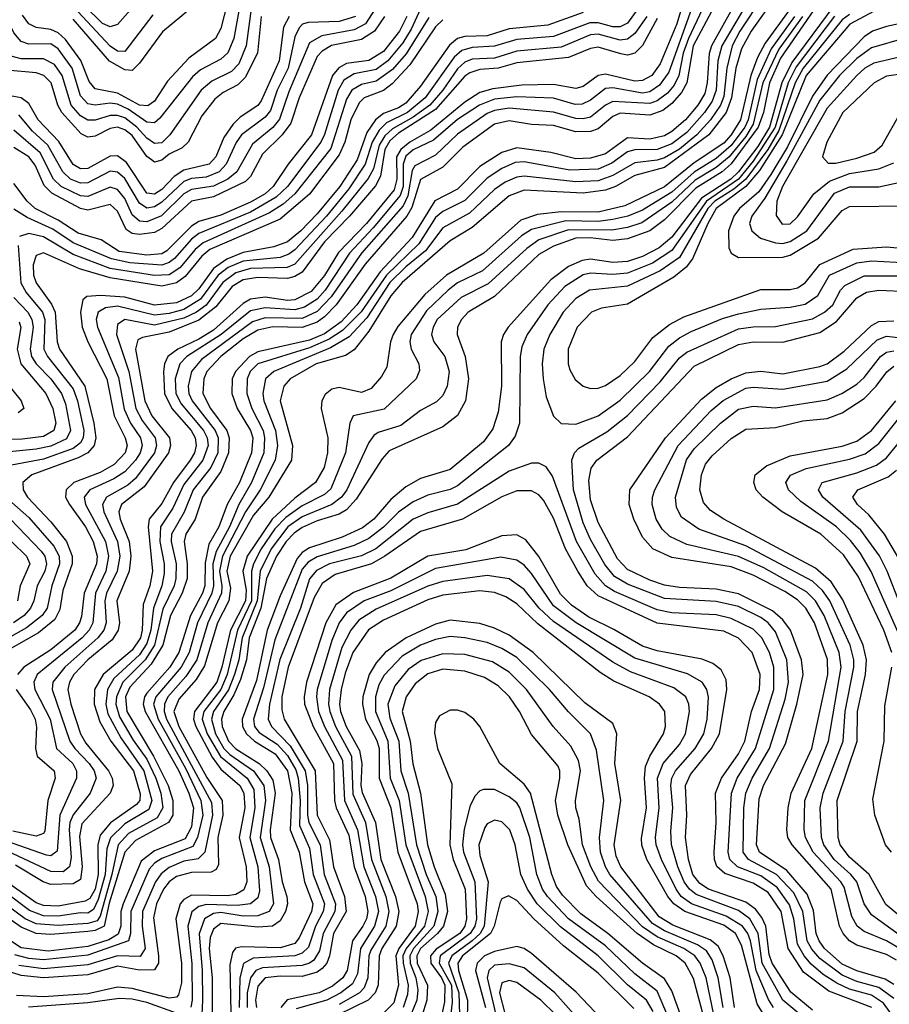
# Model space of a CAD drawing. Header units: inches. Extents: x 501365 to 657855, y 482276 to 547543.
# Tile 626 of 656: x 607406 to 609758, y 516079 to 518741. Entities that reach past the tile are written whole.
import ezdxf

# ---------------------------------------------------------------- set-up
doc = ezdxf.new("R2010")
doc.units = ezdxf.units.IN
doc.header["$MEASUREMENT"] = 0
doc.layers.add('A6501', color=7, linetype='Continuous')

msp = doc.modelspace()

# ---------------------------------------------------------------- linework, layer by layer
at = {"layer": 'A6501', "color": 5}
for points, elevation in [([(609312.4, 518830), (609227.3, 518670), (609210.2, 518569.8), (609196, 518544), (609170, 518514.2), (609144.9, 518495.1), (609110, 518482.8), (609030, 518488), (609010, 518479.6), (608970, 518445.5), (608950, 518438.2), (608910, 518437.9), (608850, 518454.5), (608790, 518457.9), (608730, 518467.8), (608690, 518458.8), (608603.9, 518396.1), (608550, 518342.5), (608490, 518308.7), (608466.7, 518233.3), (608452.5, 518210), (608340.2, 518079.8), (608261.6, 517970), (608230, 517937.8), (608210, 517923.1), (608170, 517908.3), (608090, 517910.5), (608050, 517901.3), (608010, 517877.9), (607949.6, 517830), (607911.6, 517790), (607903.7, 517770), (607901.2, 517730), (607921.4, 517690), (607965.6, 517630), (607972.3, 517610), (607970.2, 517570), (607950, 517519.2), (607900.4, 517450), (607879.9, 517390), (607855.2, 517350), (607850.4, 517330), (607858.7, 517270), (607858.3, 517230), (607845.5, 517190), (607813.6, 517130), (607792.7, 517050), (607761.4, 516998.6), (607703.6, 516936.4), (607691.7, 516910), (607695.4, 516870), (607767.9, 516750), (607807.6, 516670), (607819.8, 516630), (607819.6, 516590), (607808, 516570), (607718.7, 516521.3), (607690, 516490.2), (607647.5, 516352.5), (607634.6, 516290), (607610, 516278.4), (607590, 516275.8), (607490, 516267.2), (607450.3, 516270.3), (607410, 516287.1), (607330, 516342.6)], 3780), ([(607773.8, 518846.2), (607670, 518728.4), (607650, 518721.5), (607630, 518730.8), (607529.8, 518829.8)], 3240), ([(609360.3, 518819.7), (609276.7, 518670), (609270.5, 518649.5), (609265.5, 518570), (609258.5, 518541.5), (609240.4, 518510), (609206.2, 518470), (609170, 518438.2), (609150, 518427.2), (609110, 518417.9), (609050, 518421.6), (608990, 518378.3), (608950, 518366.6), (608910, 518364.9), (608842.2, 518382.2), (608750, 518394.5), (608710, 518382.3), (608650, 518343.6), (608590, 518282.5), (608528.8, 518251.2), (608467.6, 518152.4), (608380.5, 518059.5), (608317.7, 517970), (608275.6, 517924.4), (608230, 517891.9), (608190, 517874.1), (608050, 517843), (608027.1, 517830), (607989.7, 517790), (607980.7, 517770), (607979.4, 517730), (607993.8, 517690), (608030, 517630), (608036, 517610), (608032.5, 517570), (608000.3, 517490), (607966.9, 517430), (607944.3, 517370), (607917.1, 517322.9), (607907.8, 517272.2), (607906.4, 517210), (607900.2, 517190), (607867.3, 517130), (607836, 517030), (607811.4, 516990), (607750, 516920.4), (607743.1, 516910), (607739.7, 516890), (607745.4, 516870), (607835.9, 516710), (607862.9, 516650), (607875.4, 516610), (607870, 516558.6), (607853.5, 516526.5), (607770, 516493.3), (607734.4, 516465.6), (607685.4, 516350), (607679.2, 516330), (607679.7, 516290), (607672, 516268), (607647.2, 516252.8), (607590, 516235), (607482.3, 516222.3), (607410, 516231.3), (607330, 516283)], 3820), ([(609386.6, 518810), (609304.5, 518670), (609294.3, 518630), (609289.2, 518550), (609279, 518521), (609258.1, 518490), (609210, 518436.3), (609170, 518405.4), (609130, 518389.8), (609070, 518389.1), (609050, 518383.5), (609007.3, 518352.7), (608970, 518337), (608894, 518334), (608770, 518356.6), (608745.6, 518354.4), (608710, 518339), (608670, 518312.1), (608610, 518252.2), (608550, 518222.2), (608530, 518205.8), (608485.5, 518134.5), (608397.6, 518050), (608329.4, 517950.6), (608279, 517901), (608242.6, 517877.4), (608190, 517854.1), (608050, 517810.7), (608029.2, 517790), (608021.1, 517770), (608020.3, 517730), (608033.5, 517690), (608064.3, 517630), (608068, 517610), (608065.7, 517570), (608032.8, 517490), (607998.3, 517430), (607973.6, 517370), (607937.2, 517302.8), (607928.2, 517270), (607929.9, 517210), (607925.7, 517190), (607886.7, 517110), (607864.4, 517030), (607842.3, 516990), (607774, 516910), (607767.5, 516890), (607780.3, 516850), (607855.5, 516715.5), (607895.6, 516630), (607900.8, 516590), (607886.2, 516530), (607874.2, 516505.8), (607790, 516472.8), (607770, 516460.1), (607756.1, 516443.9), (607705.9, 516330), (607705.4, 516270), (607699.6, 516250), (607590, 516211.2), (607470, 516199.2), (607430, 516202.4), (607392.9, 516212.9)], 3840), ([(609415.7, 518804.3), (609353.9, 518710), (609333.1, 518670), (609318.5, 518610), (609310, 518533.3), (609301.5, 518510), (609274.5, 518470), (609237.7, 518430), (609190, 518390.8), (609150, 518367.4), (609130, 518360.8), (609070, 518354.1), (609010, 518319.6), (608970, 518305.2), (608910, 518302.6), (608770, 518318), (608750, 518315.1), (608718.7, 518301.3), (608690, 518281.7), (608622.1, 518217.9), (608550, 518177.9), (608503.6, 518116.4), (608450, 518072.9), (608406.7, 518030), (608344.8, 517935.2), (608296.5, 517883.5), (608246.3, 517853.8), (608092.8, 517790), (608071, 517770), (608063.6, 517730), (608066.5, 517710), (608097.5, 517630), (608102.8, 517590), (608097.1, 517550), (608056.6, 517470), (608016.3, 517410), (607954.4, 517290), (607946.5, 517250), (607952.8, 517210), (607951.2, 517190), (607914.2, 517110), (607885, 517010), (607854.8, 516965.2), (607806.8, 516910), (607797.1, 516890), (607796.6, 516870), (607802.9, 516850), (607924.6, 516624.6), (607927.5, 516590), (607906.6, 516490), (607888.2, 516471.8), (607850, 516465.6), (607810, 516448.3), (607788.3, 516431.7), (607773, 516410), (607737.9, 516330), (607736.7, 516290), (607744.9, 516230), (607732, 516208), (607670, 516209.6), (607590, 516185.6), (607470, 516174.9), (607403.7, 516183.7)], 3860), ([(607976.7, 518823.3), (607950, 518717.2), (607935.7, 518690), (607863.4, 518636.6), (607805.6, 518574.4), (607770, 518520.7), (607752.4, 518507.6), (607730, 518510), (607670, 518542.4), (607610, 518553.7), (607594, 518574), (607570.7, 518630.7), (607530, 518687.3), (607510, 518705.5), (607490, 518714.6), (607450, 518720.1), (607430, 518729.9), (607413, 518753)], 3320), ([(609441.1, 518790), (609383.8, 518710), (609358.1, 518661.9), (609343.1, 518610), (609331.4, 518530), (609317, 518490), (609270, 518430), (609150, 518341), (609070, 518319.8), (609017.4, 518290), (608990, 518280), (608930, 518272), (608770, 518279.7), (608730, 518265), (608630, 518179.4), (608570, 518142.8), (608440.4, 518030), (608410, 517994.7), (608350, 517898.8), (608310, 517848), (608287.3, 517832.7), (608207.5, 517810), (608137.7, 517770), (608119.8, 517750), (608110.5, 517710), (608144, 517590), (608140.6, 517550), (608079.4, 517450), (608038.4, 517401.6), (607975, 517290), (607966.3, 517250), (607976.1, 517203.9), (607971.5, 517170), (607940.5, 517110), (607905.8, 516994.2), (607883.3, 516956.7), (607836.6, 516903.4), (607822.8, 516870), (607836.2, 516830), (607911.9, 516691.9), (607953.8, 516630), (607955.3, 516590), (607941.6, 516530), (607943.6, 516456.4), (607936.7, 516443.3), (607923.9, 516436.1), (607870, 516435), (607830, 516424.2), (607810.1, 516409.9), (607794.8, 516390), (607775.7, 516350), (607767.8, 516312.2), (607781.4, 516210), (607780.8, 516190), (607770, 516172.3), (607730, 516171.1), (607670, 516182.1), (607590, 516158.6), (607470, 516150.2), (607410, 516156.5), (607330, 516181.9)], 3880), ([(608003.4, 518790), (607984.7, 518690), (607968.8, 518651.2), (607950, 518634.3), (607894.6, 518605.4), (607873.3, 518586.6), (607785, 518475), (607770, 518462), (607750, 518463.8), (607699.4, 518499.4), (607670, 518512.4), (607650, 518515.2), (607610, 518509.6), (607590, 518513.3), (607570, 518535), (607547.4, 518610), (607510, 518662.5), (607490, 518675.6), (607430, 518675.2), (607410, 518681.8), (607390, 518705.8), (607350, 518783.9)], 3340), ([(609201.5, 518790), (609182.9, 518730), (609138.5, 518621.5), (609115.7, 518590), (609090, 518576.1), (609070, 518575.1), (608990, 518593.8), (608970, 518590.4), (608930, 518560.7), (608910, 518554.6), (608850, 518565.9), (608764.3, 518564.3), (608685.6, 518554.4), (608650, 518543.7), (608610, 518517.7), (608518, 518442), (608461, 518410), (608436.2, 518390), (608424.9, 518370), (608426.1, 518310), (608418.8, 518281.3), (608343.8, 518190), (608268.2, 518111.8), (608230, 518049.1), (608193.7, 518006.3), (608150, 517983.8), (608130, 517981.4), (608070, 517990.3), (608030, 517985.2), (608010, 517973.4), (607930, 517901.8), (607890, 517876.9), (607833.6, 517850), (607806.8, 517830), (607797, 517810), (607794.3, 517790), (607797.7, 517730), (607816.9, 517690), (607869.5, 517630), (607880.2, 517610), (607883.1, 517590), (607878.3, 517570), (607866.9, 517550), (607821.3, 517490), (607790, 517433), (607755.5, 517390), (607753, 517370), (607764.5, 517250), (607757.4, 517210), (607740, 517160), (607737.4, 517090), (607732.5, 517070), (607710, 517036.1), (607631.7, 516970), (607608.2, 516930), (607607.2, 516890), (607622.4, 516842.4), (607652.2, 516790), (607713.3, 516710), (607731.9, 516648.1), (607730.5, 516630), (607721.4, 516618.6), (607650.9, 516569), (607623.7, 516536.3), (607617.4, 516510), (607618, 516430), (607609.6, 516390.4), (607595, 516365), (607582.7, 516357.3), (607510, 516344.2), (607470, 516345.5), (607450, 516352.8), (607370, 516409.7)], 3720), ([(607870, 518772.6), (607791.7, 518708.3), (607730, 518623.1), (607710, 518603.5), (607690, 518605), (607648.9, 518628.9), (607550, 518742.6)], 3280), ([(609570, 518791.4), (609463.5, 518636.5), (609433.5, 518570), (609417.5, 518490), (609403, 518450), (609330, 518351.6), (609305.5, 518330), (609234.4, 518285.6), (609150, 518199.7), (609110, 518170.3), (609050, 518148.3), (609010, 518144.3), (608949, 518151), (608910.3, 518150), (608850, 518128.2), (608810, 518106.5), (608690, 517992.3), (608619.2, 517950), (608600.4, 517930), (608589.7, 517910), (608589.1, 517890), (608611, 517830), (608619.6, 517770), (608611.5, 517710), (608590, 517670.4), (608550, 517639.8), (608405.1, 517574.9), (608386.1, 517553.9), (608315.6, 517444.4), (608290, 517415.7), (608270, 517403.8), (608210, 517385.5), (608170, 517367.5), (608147.7, 517352.3), (608126.9, 517330), (608100.7, 517290), (608073.5, 517230), (608057.9, 517150), (608026.6, 517070), (608018.8, 517010), (608002.9, 516957.1), (607984.9, 516915.1), (607957.8, 516870), (607951.9, 516850), (607953.6, 516830), (607970.7, 516790), (607990, 516769.8), (608053.6, 516730), (608074.2, 516710), (608090, 516684.6), (608096.6, 516650), (608083.1, 516550), (608084.5, 516530), (608106.1, 516470), (608116, 516410), (608127.9, 516370), (608129.9, 516350), (608124.9, 516330), (608110, 516304.3), (608089.6, 516290.4), (608050, 516287.5), (607950, 516297.2), (607930, 516281.7), (607921, 516259), (607917.9, 516230), (607926.2, 516150), (607925.9, 516030)], 3980), ([(609605.3, 518774.7), (609494.4, 518625.6), (609467.1, 518570), (609434.1, 518450), (609402, 518398), (609350, 518329.8), (609329.5, 518310), (609250, 518258.2), (609170, 518153), (609135.5, 518124.5), (609090, 518100.3), (609050, 518087.5), (609010, 518084.3), (608950, 518093.4), (608927.4, 518090), (608890, 518073.7), (608842.1, 518037.9), (608727, 517910), (608713.9, 517890), (608708.3, 517870), (608708.5, 517750), (608700.3, 517679.7), (608685.5, 517634.5), (608660.4, 517599.5), (608570, 517525), (608490, 517500.1), (608450, 517477.7), (608410, 517443.7), (608363.2, 517390), (608333, 517367), (608278.4, 517341.6), (608190, 517313), (608170, 517300.2), (608155.9, 517284.1), (608110, 517183), (608074.8, 517090), (608045.8, 516954.2), (608007.7, 516850), (608008.8, 516830), (608018.8, 516810), (608041.2, 516790), (608096.3, 516756.3), (608130.5, 516710), (608141.9, 516650), (608136.9, 516550), (608162, 516490), (608175.8, 516410), (608198.4, 516350), (608195.1, 516330), (608162, 516258), (608150, 516243.4), (608110, 516231.3), (608006.1, 516233.9), (607989.8, 516230.2), (607981.2, 516218.8), (607974.2, 516185.8), (607976.8, 516056.8)], 4020), ([(609251.9, 518768.1), (609214.5, 518690), (609200.7, 518650), (609188.3, 518590), (609175.7, 518564.3), (609157.6, 518542.4), (609130, 518521.4), (609110, 518514.2), (609010, 518519.8), (608990, 518510), (608950, 518477.4), (608930, 518473), (608910, 518474.1), (608850, 518490.7), (608730, 518501.3), (608690, 518495.7), (608670, 518486.9), (608590, 518431.3), (608530, 518374.7), (608474.2, 518345.8), (608467, 518333), (608455.8, 518264.3), (608442.6, 518237.4), (608330, 518109.3), (608248.6, 517991.4), (608210, 517951.8), (608170, 517932.6), (608070, 517934.5), (608035.8, 517924.2), (607897.9, 517822.1), (607870.7, 517790), (607861.4, 517750), (607863.6, 517730), (607872.4, 517710), (607934.7, 517630), (607942.9, 517610), (607941.6, 517570), (607922.3, 517530), (607874.8, 517470), (607851, 517409), (607816.7, 517350), (607815.5, 517330), (607828.9, 517270), (607828, 517230), (607823.1, 517210), (607793.3, 517146.7), (607769.9, 517050.1), (607744.9, 517010), (607684.8, 516950), (607667.3, 516910), (607666.1, 516890), (607676.1, 516856.1), (607712.9, 516792.8), (607750, 516741.1), (607774.2, 516690), (607787.4, 516650), (607793.1, 516610), (607777.2, 516582.8), (607699.6, 516540.4), (607671.7, 516510), (607655.1, 516430), (607623.3, 516316.7), (607615.6, 516304.4), (607590, 516297), (607510, 516291.6), (607450, 516296.1), (607420.9, 516310), (607350, 516361.6)], 3760), ([(609078, 518770), (609050, 518731.7), (609030, 518722.1), (609010, 518722), (608970, 518732.1), (608947.5, 518732.5), (608850, 518695.8), (608750, 518687.3), (608690, 518669), (608630, 518665.8), (608601.9, 518658.1), (608580.8, 518639.2), (608502.9, 518530), (608454.9, 518490), (608398.2, 518461.8), (608377.9, 518442.1), (608358.7, 518410), (608340.4, 518350), (608296.1, 518283.9), (608235.5, 518210), (608150, 518119.1), (608133.3, 518106.7), (608110, 518098.2), (608010, 518088.2), (607970, 518071.2), (607942.5, 518050), (607894.8, 517985.2), (607850, 517957.5), (607810, 517946.6), (607770, 517942.4), (607670, 517966.4), (607638, 517962), (607618.3, 517950), (607612.9, 517930), (607616.4, 517910), (607673.4, 517773.4), (607687.9, 517687.9), (607705.4, 517650), (607732.4, 517610), (607737.1, 517590), (607731.4, 517570), (607718.7, 517550), (607690, 517518), (607660.6, 517499.4), (607595.1, 517470), (607580.3, 517450), (607584, 517430), (607638.1, 517330), (607646.3, 517290), (607638.4, 517250), (607610.3, 517190), (607603.4, 517110), (607593.2, 517090), (607574.6, 517070), (607453.2, 516970), (607444, 516950), (607446.4, 516930), (607487.7, 516850), (607505.2, 516770), (607549.2, 516730), (607559.7, 516710), (607559.2, 516690), (607514, 516590), (607507.5, 516492.5), (607490, 516480.2), (607477.9, 516482), (607370, 516520.2)], 3640), ([(609223, 518770), (609161.3, 518598.7), (609136.5, 518563.5), (609110, 518546), (609090, 518542.5), (609010, 518556.4), (608990, 518554.9), (608950, 518523.4), (608927.2, 518512.8), (608908, 518512), (608850, 518528.4), (608750, 518532.8), (608690, 518526.5), (608649.8, 518510), (608590, 518471.4), (608524.6, 518415.4), (608470, 518388.7), (608450, 518371.6), (608443.2, 518350), (608443.1, 518290), (608434.7, 518265.3), (608362.1, 518177.9), (608297.8, 518110), (608232.3, 518010), (608210, 517985.7), (608176, 517964), (608150, 517956.6), (608070, 517961.7), (608030, 517953.7), (607950.5, 517889.5), (607857.8, 517830), (607838.5, 517810), (607826.5, 517770), (607828.4, 517730), (607842.5, 517702.5), (607902.9, 517630), (607912.8, 517610), (607915.3, 517590), (607900.9, 517550), (607850, 517483.8), (607819.7, 517420.3), (607786.6, 517370), (607785.1, 517330), (607796.8, 517270), (607796.6, 517243.5), (607790.4, 517210), (607767.9, 517150), (607760.7, 517090), (607750, 517054.3), (607730, 517023.9), (607660.5, 516959.5), (607643.3, 516930), (607638.3, 516890), (607644.4, 516864.4), (607678.9, 516798.9), (607741.3, 516710), (607762.7, 516630), (607754.9, 516605.1), (607690, 516566.3), (607650.9, 516529.1), (607641.3, 516498.7), (607636.5, 516430), (607617.8, 516362.2), (607605, 516335), (607590, 516324.8), (607570, 516326.4), (607510, 516317), (607470, 516317.6), (607432.4, 516332.4), (607370, 516379.6)], 3740), ([(608134.6, 518750), (608119.1, 518720.9), (608107.7, 518630), (608058.6, 518521.4), (608050, 518508.7), (608002.4, 518477.6), (607982, 518458), (607957.9, 518422.1), (607936.5, 518370), (607918.6, 518350), (607850, 518334.3), (607823.2, 518316.8), (607790, 518281.6), (607770, 518269.4), (607750, 518271.7), (607695, 518355), (607670, 518372.5), (607650, 518371.7), (607590, 518338.4), (607570, 518337.4), (607550, 518349.5), (607511.2, 518411.2), (607455.3, 518470), (607430, 518514.6), (607409.8, 518529.8), (607370, 518536.9)], 3420), ([(608059, 518750), (608048.6, 518650), (608015.7, 518584.3), (607995.4, 518564.6), (607955.9, 518544.1), (607933.6, 518526.4), (607898.6, 518481.4), (607861.2, 518410), (607845, 518394.9), (607810, 518377.3), (607790, 518361.1), (607770, 518356), (607761.8, 518361.8), (607750, 518370.7), (607710, 518427.6), (607690, 518443.1), (607670, 518450), (607650, 518447.2), (607610, 518426.4), (607590, 518423.1), (607572.4, 518432.4), (607519.9, 518490), (607509.3, 518510), (607490.9, 518570), (607471.3, 518590), (607450, 518597.4), (607370, 518604.6)], 3380), ([(609101.6, 518750), (609070, 518703.9), (609050, 518688.1), (609030, 518685.2), (608970, 518701.4), (608950, 518700.3), (608870, 518667), (608750, 518656), (608690, 518636.7), (608630, 518634.3), (608610, 518626.4), (608590, 518607.7), (608550.4, 518550), (608515.3, 518510), (608470, 518477.8), (608413.9, 518446.1), (608393.5, 518426.5), (608378.2, 518401.8), (608362.3, 518337.7), (608348, 518312), (608277, 518223), (608150, 518080.3), (608129.3, 518070.7), (608030, 518067.8), (607990, 518056.4), (607955.5, 518030), (607910, 517969.4), (607884.2, 517950), (607850, 517933.8), (607770, 517915.1), (607690, 517930.5), (607670, 517916.8), (607667.7, 517890), (607700.8, 517790), (607719.7, 517690), (607736.9, 517656.9), (607772, 517610), (607776.1, 517590), (607770.2, 517570), (607719.3, 517500.7), (607697.9, 517482), (607640.4, 517450), (607629.7, 517430.3), (607633, 517410), (607670.7, 517330), (607676.7, 517290), (607669.7, 517250), (607640.4, 517190), (607636, 517170), (607639.8, 517110), (607633.4, 517090), (607617, 517070), (607527.7, 516990), (607495, 516950), (607493.6, 516930), (607541.7, 516790), (607554.8, 516770), (607593.7, 516730), (607607.2, 516710), (607612.4, 516690), (607596, 516650), (607550, 516590.8), (607541.5, 516570), (607539.1, 516550), (607544.7, 516475.3), (607540.3, 516450), (607523, 516437), (607490, 516437.7), (607372.5, 516492.5)], 3660), ([(608031.7, 518770), (608018.1, 518670), (607998, 518622), (607978.8, 518601.2), (607925.7, 518574.3), (607896.2, 518550), (607812.1, 518430), (607790, 518407.6), (607770, 518406.6), (607750, 518420.2), (607722.9, 518450), (607690, 518475.7), (607670, 518482.3), (607650, 518482.3), (607610, 518468.9), (607590, 518469.3), (607570, 518480.9), (607545.1, 518510), (607520.4, 518590), (607499.4, 518619.4), (607470, 518635.2), (607410, 518635), (607382.3, 518642.3)], 3360), ([(608367.6, 518770), (608341.5, 518730), (608310, 518713.4), (608222.8, 518697.2), (608190, 518678.1), (608133.9, 518546.1), (608108.4, 518471.6), (608090, 518449.5), (608035.5, 518404.5), (607992.9, 518330), (607968.9, 518310), (607930, 518291), (607870, 518281.6), (607849.5, 518270.5), (607789, 518211), (607750, 518194.7), (607730, 518196.5), (607710, 518213.3), (607690, 518257.4), (607670, 518282.1), (607650, 518288), (607590, 518262.6), (607570, 518264.8), (607517.6, 518290), (607497.5, 518310), (607461, 518381), (607390, 518442.5)], 3460), ([(608490, 518770), (608464.8, 518715.2), (608441.9, 518678.1), (608401.2, 518630), (608370, 518606.7), (608310, 518594.5), (608282.8, 518577.3), (608267.5, 518550), (608229.9, 518430.1), (608219.8, 518410), (608129.7, 518290), (608099.3, 518260.7), (608030, 518220.6), (607890, 518162.5), (607870, 518147.3), (607824.6, 518095.5), (607810, 518084.2), (607790, 518077.1), (607703.2, 518083.2), (607654, 518094), (607550, 518137.3), (607494.9, 518174.9), (607425.7, 518205.7), (607390, 518228.5)], 3540), ([(608392.3, 518750), (608365.6, 518710), (608330, 518687.2), (608249.1, 518670.9), (608223.9, 518656.1), (608210, 518641.2), (608161.6, 518530), (608139, 518461), (608116.1, 518430), (608062.2, 518377.8), (608030, 518317.2), (608016.3, 518303.7), (607930, 518262.1), (607870, 518250), (607790, 518176.1), (607770, 518165.7), (607730, 518160), (607710, 518163), (607693.6, 518173.6), (607670, 518223), (607650, 518240.9), (607590, 518225.6), (607570, 518230.1), (607492.3, 518272.3), (607472.3, 518292.3), (607447.9, 518347.9), (607430, 518370), (607390, 518395.6)], 3480), ([(608452.6, 518750), (608433.2, 518710), (608390, 518655.1), (608350, 518630.7), (608290, 518622.2), (608269.2, 518610.8), (608251.8, 518590), (608195, 518430), (608131.5, 518350), (608091.4, 518290), (608069.6, 518270), (608030, 518247.3), (607950, 518212.6), (607890, 518195), (607870, 518182.9), (607803.9, 518116.1), (607790, 518108.2), (607750, 518104.3), (607674.4, 518114.4), (607625.9, 518145.9), (607563.5, 518163.5), (607510, 518199.3), (607447.5, 518230), (607425.9, 518250), (607390, 518298.4)], 3520), ([(609490, 518770), (609422.5, 518677.5), (609401.5, 518638.5), (609383.5, 518590), (609355.2, 518470), (609330.3, 518430), (609310, 518407.5), (609230, 518353.9), (609150, 518288.6), (609042.1, 518238), (608970, 518220.6), (608870, 518221.4), (608806.2, 518213.8), (608761.2, 518198.8), (608660.9, 518110), (608560.1, 518050), (608501.7, 517998.3), (608428.5, 517911.5), (608415.8, 517890), (608408.8, 517870), (608399, 517801), (608384.2, 517775.8), (608356.3, 517743.7), (608330, 517732.9), (608270, 517746.2), (608250, 517742.3), (608232.1, 517727.9), (608223.4, 517710), (608220.7, 517690), (608239.2, 517610), (608237.9, 517570), (608228.9, 517530), (608206.2, 517490), (608150, 517447.3), (608088.3, 517390), (608020.7, 517290), (608009.1, 517250), (608018.1, 517198.1), (608016.5, 517170), (607976.3, 517090), (607952.9, 516990), (607938.5, 516950), (607878.3, 516870), (607875.8, 516850), (607881.8, 516830), (607926.7, 516746.8), (607950, 516714.8), (608001.5, 516670), (608012, 516650), (608014.9, 516610), (607999.7, 516530), (608018.6, 516450), (608020.1, 516410), (608011.9, 516388.1), (607990, 516375.7), (607968, 516372), (607870, 516373.5), (607850, 516362.4), (607840.2, 516350), (607828, 516310), (607843.1, 516190), (607843, 516137), (607835.7, 516104.3), (607830, 516097.7), (607810, 516095.5), (607710, 516121.1), (607670, 516124.6), (607590, 516106.8), (607470, 516099.1), (607397.5, 516102.5)], 3920), ([(608930, 518760.7), (608834.2, 518725.8), (608730, 518715.9), (608670, 518697), (608610, 518695.4), (608589.9, 518690.1), (608568, 518672), (608490, 518561.5), (608450, 518515.7), (608430, 518502.5), (608390, 518487.2), (608367.9, 518470), (608344.5, 518435.5), (608318.2, 518361.8), (608272, 518290), (608210, 518216.1), (608165.8, 518170), (608130, 518140.5), (608093.3, 518126.7), (608010, 518111.2), (607966.1, 518093.9), (607930, 518068.5), (607890, 518013.6), (607870, 517993.9), (607830, 517975.6), (607770, 517969.3), (607690, 517990.5), (607624.5, 517995.5), (607587.6, 517992.4), (607576.7, 517983.3), (607570, 517950), (607574.8, 517910), (607589.8, 517870), (607641.7, 517770), (607661.3, 517670), (607690.9, 517610), (607696.1, 517590), (607690.7, 517570), (607661.5, 517538.5), (607623.5, 517516.5), (607552.3, 517490), (607531.7, 517470), (607530, 517450), (607540.2, 517430), (607583.5, 517370), (607604.8, 517330), (607615.2, 517290), (607613.6, 517270), (607580.4, 517190), (607572.7, 517127.3), (607567.8, 517110), (607554.8, 517090), (607490, 517036.9), (607416.5, 516990), (607400.2, 516970)], 3620), ([(608313.9, 518750), (608270, 518735.8), (608186.3, 518733.7), (608170.9, 518729.1), (608161.3, 518718.7), (608150, 518694.3), (608131.9, 518610), (608102.4, 518550), (608084.4, 518495.6), (608070, 518477.3), (608005.6, 518430), (607991.2, 518408.8), (607964.2, 518350), (607945.6, 518330), (607910, 518314.8), (607870, 518311.7), (607850, 518303.8), (607790, 518247.4), (607770, 518234.7), (607750, 518231.6), (607730, 518245.2), (607690, 518311.7), (607670, 518329.1), (607650, 518331.2), (607590, 518299.8), (607570, 518299.3), (607542.9, 518310), (607522.3, 518330), (607481.7, 518401.7), (607439.9, 518439.9), (607403.7, 518483.7)], 3440), ([(608512.7, 518747.3), (608451.4, 518648.6), (608413.7, 518606.3), (608370, 518574.5), (608330, 518565.8), (608303.7, 518550), (608290, 518525.9), (608247.2, 518392.8), (608150.2, 518270), (608118.2, 518241.8), (608081, 518219), (607902.2, 518137.8), (607880.3, 518119.7), (607839, 518070), (607810, 518051.4), (607770, 518049), (607650, 518068.2), (607550, 518105.8), (607470, 518153.4), (607430, 518162.6), (607405.6, 518154.4)], 3560), ([(607765.7, 518754.3), (607690, 518654.6), (607670, 518655.5), (607650, 518669.7), (607563.3, 518763.3)], 3260), ([(609501.6, 518750), (609438.1, 518661.9), (609400.6, 518579.4), (609376.3, 518470), (609367.1, 518450), (609330, 518401.2), (609290, 518365.2), (609230, 518329.1), (609170, 518275), (609090, 518226.3), (609050.4, 518209.6), (609010, 518200.3), (608970, 518195.3), (608883, 518197), (608790, 518173.8), (608763.3, 518156.7), (608657.8, 518062.2), (608590.3, 518029.7), (608564.6, 518010), (608506, 517954), (608464.7, 517890), (608460.8, 517870), (608464.6, 517850), (608485.3, 517810), (608487.5, 517792.5), (608478.4, 517770), (608391.8, 517688.2), (608307.9, 517670), (608298.8, 517650), (608286.8, 517570), (608247.4, 517472.6), (608230, 517457.5), (608170, 517426.2), (608125.4, 517394.6), (608096, 517364), (608058.9, 517310), (608037.8, 517270), (608032.3, 517250), (608033.1, 517170), (607995, 517090), (607967.3, 516970), (607950.1, 516930), (607904, 516870), (607899.2, 516850), (607912.5, 516810), (607948.6, 516748.6), (608021.2, 516690), (608039.1, 516659.1), (608041.9, 516610), (608028.3, 516530), (608049.9, 516450), (608054.5, 516385.5), (608050, 516366.3), (608029.9, 516350.1), (607993.9, 516346.1), (607911.4, 516348.6), (607890, 516342.9), (607871.6, 516328.4), (607860.3, 516290), (607871.3, 516188.7), (607872.2, 516090), (607869, 516071)], 3940), ([(609523.4, 518750), (609459.1, 518660.9), (609416, 518570), (609390, 518458.4), (609370, 518425.3), (609324.5, 518370), (609290, 518341.4), (609233, 518307), (609170, 518247.8), (609088.5, 518191.5), (609050, 518179), (609007.8, 518172.2), (608890, 518173), (608810, 518145.3), (608777.3, 518122.7), (608673.3, 518026.7), (608600.2, 517990), (608535.1, 517930), (608524, 517910), (608519.7, 517890), (608525.7, 517870), (608555.9, 517830), (608567.2, 517790), (608561.7, 517750), (608550, 517725.2), (608532.7, 517707.3), (608490, 517684), (608436.7, 517643.3), (608375.4, 517624.6), (608363.6, 517616.4), (608350, 517597.8), (608290.2, 517470), (608276.4, 517450), (608249.9, 517430.1), (608170, 517396.4), (608130.7, 517369.3), (608085.5, 517310), (608056.2, 517250), (608047.9, 517170), (608007.3, 517070), (607998.6, 517010), (607986.9, 516970), (607970.8, 516929.2), (607930.3, 516870), (607924.1, 516850), (607935, 516810), (607957.9, 516770), (607973.8, 516753.8), (608038, 516710), (608066.4, 516670), (608070.2, 516630), (608056.6, 516530), (608080.5, 516450), (608092.4, 516350), (608080.4, 516330), (608050, 516318.1), (608010, 516317.4), (607950, 516326.7), (607930, 516324.5), (607905.2, 516310), (607890.8, 516269.2), (607899.3, 516170), (607900.6, 516090), (607898.2, 516050)], 3960), ([(609610, 518750.6), (609506.3, 518613.7), (609484.6, 518570), (609448.8, 518450), (609390, 518358), (609350, 518309.6), (609263, 518250), (609170, 518117.3), (609117.1, 518082.9), (609050, 518055.9), (609010, 518051.6), (608950, 518055.9), (608930, 518050.8), (608880.5, 518019.5), (608834.3, 517970), (608778.2, 517890), (608764, 517856), (608759.6, 517830), (608757.5, 517650), (608745.5, 517614.5), (608727.6, 517590), (608590, 517481), (608570, 517470.7), (608510, 517455), (608470, 517437), (608430.6, 517409.4), (608390, 517368.4), (608350, 517337.9), (608310, 517319.4), (608210, 517288.5), (608185.7, 517274.3), (608170, 517255.4), (608095.9, 517064.1), (608065.3, 516934.7), (608038.1, 516850), (608041.2, 516830), (608053.8, 516813.8), (608101.8, 516781.8), (608130, 516751.5), (608152.4, 516712.4), (608158.9, 516690), (608164, 516630), (608162.4, 516562.4), (608190, 516500.6), (608199.6, 516430), (608230, 516350), (608227, 516330), (608205.5, 516290), (608186.6, 516233.4), (608170, 516216.8), (608150.1, 516210), (608036.8, 516203.2), (608011.4, 516188.6), (608001, 516150), (607999.2, 516070)], 4040), ([(609650, 518754.7), (609630, 518740.5), (609524.5, 518610), (609502.9, 518570), (609458.9, 518441.1), (609429.1, 518390), (609369.9, 518310), (609337.3, 518282.7), (609286.2, 518250), (609266.7, 518230), (609190, 518098.1), (609138.4, 518061.6), (609050, 518020.4), (608947.3, 518010), (608910, 517987.3), (608875.4, 517950), (608839.5, 517890), (608823.7, 517850), (608818.8, 517810), (608821.4, 517770), (608830, 517721.1), (608850, 517669.1), (608870, 517648.8), (608910, 517647.5), (608970, 517670.1), (609030, 517712.6), (609109.4, 517790), (609161.4, 517858.6), (609190, 517880.6), (609222.3, 517897.7), (609306.7, 517933.3), (609350, 517946), (609410, 517958.6), (609490, 517964), (609530, 517971.6), (609565, 517995), (609596.5, 518050), (609670, 518083.6), (609710, 518089.3), (609810, 518083.7)], 4060), ([(609728.7, 518770), (609650.8, 518729.2), (609533.2, 518590), (609468.5, 518430), (609406.9, 518333.1), (609369.9, 518290.1), (609290, 518230), (609266.9, 518190), (609225.3, 518094.7), (609208.6, 518071.4), (609175.1, 518044.9), (609050, 517972.2), (608979.2, 517960.8), (608952.3, 517950), (608913.5, 517910), (608889.4, 517850), (608889.3, 517810), (608893.9, 517793.9), (608907.8, 517767.8), (608929.7, 517749.7), (608950, 517744.1), (608970, 517745), (608990, 517751.7), (609030, 517778.6), (609070, 517816.5), (609118.7, 517881.3), (609163.5, 517916.5), (609202.3, 517937.7), (609410, 518011), (609490, 518011.4), (609510, 518016.3), (609530, 518029.7), (609570, 518079), (609659.9, 518120.1), (609750, 518126.4), (609830, 518119.9)], 4080), ([(608550, 518741), (608530, 518721.7), (608461.4, 518618.6), (608412.9, 518567.1), (608390, 518549.6), (608337.2, 518530), (608323.7, 518516.3), (608301.3, 518470), (608284.8, 518410), (608270, 518375.6), (608190, 518269.2), (608110, 518201.7), (607920.2, 518119.8), (607898.2, 518101.8), (607853.4, 518046.6), (607830, 518029.5), (607790, 518020.4), (607650, 518043.2), (607567.6, 518067.6), (607470, 518110.4), (607450, 518103.2), (607442.1, 518077.9), (607442.9, 518050), (607449.9, 518029.9), (607492.1, 517972.1), (607501.9, 517950), (607507.1, 517870), (607513.7, 517850), (607582.1, 517750), (607606.4, 517650), (607611.9, 517610), (607607.5, 517590), (607590, 517569.4), (607564, 517556), (607438.3, 517510), (607414.4, 517490), (607414.9, 517470), (607427.2, 517450), (607490, 517383.6), (607532.2, 517330), (607547.6, 517290), (607547.3, 517270), (607522.2, 517197.8), (607513.9, 517146.1), (607500.8, 517119.2), (607457, 517083), (607362.4, 517030)], 3580), ([(609130, 518744.3), (609090, 518671.6), (609070, 518650.2), (609050, 518645.4), (609031.7, 518648.3), (608970, 518666.5), (608950, 518662.9), (608890, 518638.9), (608750, 518624.4), (608699.8, 518610), (608650, 518605.9), (608623, 518597), (608610, 518588.2), (608530, 518497.9), (608430, 518434.2), (608407, 518413), (608393.5, 518390), (608381.8, 518318.2), (608368.4, 518291.6), (608297.9, 518210), (608230, 518140.1), (608170, 518058.6), (608150, 518046.2), (608130, 518040.9), (608050, 518044.1), (608010, 518037.3), (607980.6, 518019.4), (607935.8, 517964.2), (607890, 517928.1), (607810, 517895.9), (607738.1, 517881.9), (607724.9, 517875.1), (607718.7, 517850), (607744.6, 517710), (607762.8, 517670), (607810.8, 517610), (607813.9, 517590), (607808.2, 517570), (607742.2, 517477.8), (607681.4, 517430), (607673.7, 517410), (607677.3, 517390), (607701.5, 517330), (607706.2, 517290), (607701.7, 517250), (607668.3, 517170), (607675.4, 517110), (607672.4, 517090), (607655.7, 517064.3), (607590.3, 517010), (607552.4, 516970), (607540, 516950), (607535.7, 516930), (607543.6, 516890), (607569.9, 516809.9), (607584.5, 516784.5), (607646.2, 516710), (607656.2, 516690), (607658.7, 516670), (607650, 516650), (607573.4, 516566.6), (607567.5, 516532.5), (607574.7, 516450), (607570, 516416.4), (607550, 516404.2), (607490, 516402.7), (607469.4, 516409.4), (607394.7, 516454.7)], 3680), ([(609830, 518739.4), (609750, 518722.5), (609712.7, 518710), (609690, 518694.4), (609590, 518591.1), (609550, 518534.1), (609482.9, 518397.1), (609437.4, 518322.6), (609404.8, 518275.2), (609352.7, 518230), (609337, 518210), (609322.9, 518170), (609323.9, 518123.9), (609330.1, 518110.1), (609350, 518097.8), (609470, 518099.1), (609490, 518104.6), (609566.7, 518150), (609630, 518224.6), (609650, 518236), (609810, 518237.4)], 4120), ([(609796.9, 518690), (609710, 518665.1), (609670, 518636.2), (609623.6, 518590), (609570, 518523.1), (609481, 518359), (609421.2, 518258.8), (609386.1, 518210), (609379.9, 518190), (609386.3, 518170), (609409.8, 518149.8), (609450, 518137.6), (609470, 518136.2), (609490, 518141.1), (609534.5, 518170), (609610, 518272), (609650, 518289.4), (609730, 518289.3), (609812.7, 518307.3)], 4140), ([(609850, 518655.3), (609716.2, 518623.8), (609691.5, 518610), (609670, 518590.5), (609590, 518501.7), (609468.7, 518290), (609453.4, 518250), (609451.8, 518211.8), (609468, 518188), (609490, 518188.6), (609510, 518207.7), (609553.6, 518270), (609595.8, 518304.2), (609650, 518325.4), (609730, 518337.4), (609770, 518353.6)], 4160), ([(607401.7, 518130), (607409.2, 518029.2), (607422.9, 518002.9), (607467.4, 517950), (607474.1, 517930), (607470.9, 517850), (607480.7, 517830), (607550, 517743.2), (607561.8, 517710), (607579.2, 517630), (607577.1, 517610), (607570, 517596.8), (607550, 517581.5), (607470, 517552.6), (607383.3, 517536.7)], 3560), ([(609770, 516094), (609730, 516124.3), (609670, 516140.7), (609630, 516157.7), (609570, 516202.8), (609548, 516228), (609536, 516250), (609524.1, 516330), (609500.1, 516380.1), (609453, 516430), (609376.8, 516470), (609362.5, 516490), (609364.2, 516610), (609369.8, 516650), (609386.9, 516690), (609434.2, 516770), (609476.2, 516903.8), (609485.6, 516950), (609480.8, 517010), (609450, 517085.6), (609430, 517109.9), (609410, 517124.6), (609350, 517153.9), (609290, 517168.2), (609150, 517176.3), (609050, 517214.7), (609015, 517235), (608988.3, 517268.3), (608950, 517335.5), (608930, 517380.9), (608904, 517470), (608898.8, 517550), (608906.5, 517570), (608918, 517582), (608993.7, 517626.2), (609050, 517670.6), (609138.1, 517761.9), (609190, 517826.7), (609210, 517841.8), (609350, 517905), (609390, 517910.9), (609450, 517911.5), (609550, 517932.1), (609582.8, 517950), (609604.8, 517970), (609625.8, 518010), (609637.6, 518022.4), (609690, 518048.1), (609830, 518048)], 4040), ([(609770, 516131.9), (609746.7, 516146.7), (609670, 516169.1), (609630, 516187.4), (609582.6, 516230), (609568, 516250), (609560.4, 516270), (609552.5, 516332.6), (609536.1, 516376.1), (609480.4, 516440.4), (609406.9, 516490), (609398.7, 516510), (609405.6, 516634.4), (609417.8, 516670), (609477.2, 516782.8), (609508, 516890), (609524.8, 516970), (609520, 517010), (609490.2, 517090), (609470, 517118), (609442.3, 517142.3), (609350, 517188.8), (609290, 517201.5), (609190, 517205.8), (609150, 517212.2), (609110, 517225.8), (609050, 517254.5), (609023.1, 517283.1), (608970, 517381.1), (608950, 517443.1), (608945.4, 517494.6), (608951.8, 517528.2), (608967.2, 517550), (609050, 517613), (609230, 517804), (609350, 517862.6), (609390, 517869.8), (609470, 517868.9), (609570, 517894.9), (609615.3, 517924.7), (609670, 517988.8), (609696.1, 518003.9), (609730, 518009.4), (609810, 518006.3)], 4020), ([(607389.8, 517990), (607427.7, 517950), (607438.8, 517930), (607441.8, 517910), (607433.8, 517850), (607437.9, 517830), (607450, 517810), (607489.9, 517769.9), (607518.9, 517730), (607530, 517702.3), (607543, 517630), (607532.3, 517607.7), (607490, 517588.1), (607450, 517579.8), (607332.3, 517567.7)], 3540), ([(607404, 517924), (607408.4, 517908.4), (607398.7, 517850), (607408.8, 517810), (607476, 517730), (607495.1, 517690), (607503.2, 517650), (607498.4, 517630), (607470, 517614.4), (607412.8, 517607.2), (607330, 517605.8)], 3520), ([(609777.7, 516197.7), (609750, 516213.3), (609670, 516238.2), (609649.9, 516249.9), (609633, 516270), (609623.5, 516290), (609600.3, 516390), (609494.8, 516510), (609483.8, 516530), (609481, 516550), (609484.3, 516610), (609492.7, 516650), (609548.6, 516770), (609591.3, 516970), (609591.1, 517011.1), (609556, 517110), (609532.4, 517150), (609510, 517172.4), (609475.3, 517195.3), (609390, 517239), (609330, 517261.2), (609170, 517287.2), (609118.6, 517310), (609090, 517341.4), (609066.5, 517390), (609053.9, 517430), (609056.5, 517470), (609152.9, 517610), (609250, 517715.1), (609290, 517746.7), (609330, 517770.3), (609370, 517786.5), (609410, 517790.2), (609470, 517783.4), (609570, 517802.9), (609589.5, 517810.5), (609635.7, 517844.3), (609710, 517914.5), (609730, 517925.3), (609770, 517926.7)], 3980), ([(609790, 516226.7), (609750, 516250.6), (609690, 516275.9), (609670.7, 516290), (609656.4, 516316.4), (609635.4, 516395.4), (609627.1, 516410), (609552.3, 516490), (609531.3, 516530), (609527.4, 516550), (609529.5, 516630), (609593.2, 516790), (609627.4, 516990), (609622.1, 517030), (609581.8, 517130), (609557.9, 517170), (609534.1, 517194.1), (609418.5, 517258.5), (609350, 517289.8), (609210, 517322.1), (609163.8, 517343.8), (609143.4, 517363.4), (609127.1, 517390), (609116.3, 517430), (609117.2, 517450), (609123.3, 517470), (609186.5, 517590), (609275.8, 517684.2), (609308.7, 517711.3), (609370, 517744.3), (609390, 517747.7), (609470, 517741.7), (609590, 517763.5), (609643.1, 517796.9), (609724.9, 517875.1), (609750, 517885.3), (609790, 517881)], 3960), ([(609866.8, 516206.8), (609710, 516320.8), (609690, 516350), (609669.7, 516410), (609653.6, 516430), (609608.4, 516470), (609580.6, 516510), (609574.7, 516530), (609570.6, 516610), (609579.2, 516650), (609633, 516790), (609638.7, 516870), (609662, 516990), (609662.1, 517010), (609651.6, 517050), (609596.6, 517170), (609577.2, 517197.2), (609550, 517222.4), (609370, 517318.4), (609243, 517363), (609196, 517396), (609182.1, 517422), (609179.3, 517450), (609209.1, 517550.9), (609230, 517580.8), (609301, 517650), (609350, 517687.7), (609390, 517696.4), (609450, 517691.7), (609590, 517712.7), (609629.4, 517730.6), (609670, 517755.9), (609690, 517773.2), (609733.8, 517830), (609750, 517841.9), (609770, 517845.6)], 3940), ([(609819.1, 516290), (609748.5, 516348.5), (609703.6, 516430), (609650, 516476.1), (609624.8, 516510), (609619.3, 516530), (609617.3, 516630), (609671.3, 516790), (609672.3, 516870), (609693.1, 516970), (609696, 517010), (609687.6, 517050), (609631.9, 517171.9), (609600.6, 517220.6), (609558, 517258), (609309.9, 517390), (609274, 517414), (609255.4, 517435.4), (609245, 517470), (609249.7, 517510), (609261.1, 517538.9), (609278.5, 517561.5), (609330, 517608.8), (609370, 517634.1), (609450, 517638.6), (609523.9, 517656.1), (609590, 517662.4), (609630, 517677.7), (609690, 517716.8), (609722.1, 517750), (609750.8, 517789.2), (609770, 517803.7)], 3920), ([(607383.2, 517743.2), (607409.6, 517710), (607416.8, 517690), (607401.8, 517678.2)], 3480), ([(609764.4, 517030), (609743.5, 517090), (609674.7, 517234.7), (609634, 517294), (609572.8, 517350), (609468.5, 517410), (609416, 517450), (609398.2, 517470), (609391.5, 517490), (609395.2, 517510), (609425.3, 517534.7), (609490, 517561.3), (609630, 517587.5), (609670, 517601.3), (609710, 517630.6), (609775.2, 517710)], 3880), ([(609788.2, 517070), (609708.7, 517248.7), (609679.2, 517299.2), (609652.9, 517332.9), (609614.7, 517370), (609518.5, 517438.5), (609484.8, 517470), (609477.9, 517490), (609490.9, 517509.1), (609533, 517527), (609650, 517552.3), (609692.6, 517567.4), (609730, 517594.6), (609790, 517670.3)], 3860), ([(609822.2, 517070), (609752, 517250), (609731.3, 517291.3), (609681, 517361), (609578.5, 517450), (609566.6, 517470), (609575.9, 517490), (609670, 517515.3), (609723.1, 517536.9), (609750, 517556.6), (609810, 517628.9)], 3840), ([(609770, 516043.3), (609741.9, 516081.9), (609710, 516103), (609650, 516119.5), (609615.7, 516135.7), (609579, 516159), (609546.8, 516186.8), (609527.4, 516210), (609510, 516241.5), (609499.9, 516310), (609487.9, 516348), (609454.2, 516394.2), (609410, 516426), (609347.4, 516450), (609326.1, 516470), (609322.2, 516490), (609331.3, 516650), (609346.1, 516690), (609396.2, 516770), (609445.7, 516930), (609445.3, 516990), (609434, 517030), (609413.2, 517070), (609390, 517092.9), (609330, 517122), (609290, 517131.7), (609170, 517137.6), (609130, 517145.6), (609014.7, 517194.7), (608989.9, 517209.9), (608962, 517242), (608912, 517330), (608847, 517507), (608830, 517531.9), (608810, 517542.2), (608790, 517541.8), (608730, 517519.8), (608590, 517430.7), (608510, 517408), (608470, 517390.6), (608368.7, 517310), (608330, 517291.5), (608243.9, 517270), (608208.7, 517251.3), (608190, 517228.7), (608164.9, 517150), (608109.3, 517010.7), (608081.8, 516890), (608077.5, 516850), (608086.5, 516830), (608137.7, 516777.7), (608178.2, 516710), (608184.6, 516670), (608184.1, 516590), (608187.8, 516570), (608218.4, 516510), (608229.7, 516430), (608260, 516350), (608258, 516330), (608226.4, 516270), (608217, 516223), (608201.6, 516198.4), (608190, 516189.6), (608170, 516183.9), (608062.8, 516177.3), (608044.7, 516170), (608029.7, 516150.3), (608020.9, 516110), (608021.4, 516070)], 4060), ([(609784, 517284), (609745.2, 517350), (609702.5, 517402.5), (609671.7, 517430), (609659.5, 517450), (609673.2, 517470), (609754.7, 517505.3), (609776.9, 517523.1)], 3820), ([(607344.7, 517470), (607430, 517395.4), (607497.8, 517317.8), (607512.4, 517290), (607513.7, 517270), (607492.5, 517210), (607480.1, 517150), (607466.9, 517130), (607423.8, 517096.2), (607330, 517044.1)], 3560), ([(609710.6, 516070), (609594.3, 516114.3), (609525.9, 516165.9), (609484.4, 516230), (609465.7, 516330), (609430, 516380.6), (609390, 516406.1), (609312.6, 516432.6), (609291.2, 516451.2), (609284.8, 516470), (609284.2, 516490), (609289.6, 516570.4), (609287.7, 516650), (609303.7, 516690), (609350, 516755.9), (609367.2, 516790), (609385.3, 516870), (609406.7, 516930), (609408.7, 516970), (609386.7, 517030), (609350, 517068.6), (609310, 517087.3), (609130, 517108.9), (608970, 517183), (608940.7, 517210), (608915, 517250), (608881.7, 517310), (608850, 517393.2), (608822.2, 517442.2), (608810, 517455.8), (608790, 517467.2), (608750, 517467), (608710, 517451.1), (608603.3, 517390), (608490, 517357.5), (608393.3, 517290), (608357.5, 517270), (608259.4, 517240.6), (608223.8, 517216.2), (608201.8, 517178.2), (608132.1, 516990), (608114.5, 516910), (608115.2, 516875.2), (608120.8, 516850), (608205.2, 516710), (608209.9, 516590), (608243.6, 516523.6), (608254.2, 516450), (608284.1, 516370), (608288.7, 516330), (608254.8, 516270), (608244.1, 516210), (608236.3, 516190), (608224.3, 516175.7), (608210, 516165.4), (608170, 516154.2), (608110, 516155.1), (608070.1, 516150), (608050, 516127.7), (608043.3, 516090), (608046.1, 516070)], 4080), ([(607380.7, 517390), (607463.5, 517303.5), (607473.4, 517290), (607478.2, 517270), (607473.6, 517250), (607453.2, 517210), (607443.8, 517170), (607434.7, 517150), (607417.9, 517130), (607389.1, 517110)], 3540), ([(607345.7, 517365.7), (607423.8, 517290), (607432.8, 517270), (607406.6, 517210), (607399.7, 517170)], 3520), ([(609550, 516062.6), (609491.8, 516111.8), (609441.4, 516190), (609433, 516213), (609423.5, 516290), (609413.2, 516313.2), (609395.9, 516335.9), (609370, 516354.9), (609268.4, 516390), (609245.2, 516405.2), (609226.9, 516430), (609214.6, 516470), (609206.6, 516530), (609210.4, 516590), (609207, 516670), (609219.7, 516700.3), (609277.3, 516770), (609298.3, 516810), (609318.8, 516930), (609316.4, 516956.4), (609302.9, 516982.9), (609280.4, 517000.4), (609251.6, 517011.6), (609130, 517034.6), (609090, 517047.3), (609012.5, 517092.5), (608945.2, 517125.2), (608898.2, 517158.2), (608868.1, 517188.1), (608810, 517289.2), (608774.6, 517334.6), (608750, 517347.8), (608710, 517345.4), (608612.5, 517307.5), (608510, 517290.5), (608409.2, 517230.8), (608308.2, 517191.8), (608261.1, 517158.9), (608234.2, 517110), (608181.6, 516950), (608175, 516910), (608176.5, 516890), (608199.3, 516830), (608254.9, 516730), (608256.9, 516630), (608261.8, 516610), (608296.2, 516536.1), (608310.3, 516450), (608339.9, 516370), (608347.3, 516330), (608344, 516310), (608334.2, 516290), (608305.8, 516250), (608291.4, 516170), (608280, 516150), (608252.2, 516127.8), (608216, 516110), (608129.6, 516090.4), (608111.9, 516070)], 4120), ([(609550, 516023.1), (609470, 516090), (609413.7, 516190), (609403, 516270), (609380.8, 516310), (609350, 516331.9), (609235.4, 516375.4), (609217.3, 516390), (609203.3, 516410), (609186.2, 516450), (609168.7, 516510), (609166.8, 516546.9), (609172.1, 516610), (609166.9, 516670), (609169.8, 516690), (609179.3, 516710), (609232.5, 516770), (609256.4, 516810), (609265.2, 516850), (609268.9, 516908.9), (609264.5, 516930), (609252, 516950), (609211.8, 516971.8), (609070, 517014.5), (608910.5, 517110.5), (608850, 517155.9), (608790, 517243.9), (608770, 517265.9), (608750, 517279.5), (608707.5, 517287.5), (608530, 517257), (608410, 517197.1), (608337.1, 517170), (608290, 517137.5), (608269.8, 517110), (608250, 517062.3), (608210.7, 516930), (608208.2, 516910), (608213.8, 516870), (608230.3, 516830), (608278.9, 516738.9), (608284, 516630), (608319.4, 516550), (608336.7, 516450), (608367.9, 516370), (608376.3, 516330), (608365.7, 516290), (608327.4, 516230), (608319, 516161), (608306.1, 516133.9), (608273.9, 516110), (608236.5, 516090), (608153.3, 516066.7)], 4140), ([(609444.7, 516070), (609431.3, 516091.3), (609397.9, 516170), (609382.3, 516250), (609375.4, 516270), (609360.4, 516290), (609316.9, 516316.9), (609222.7, 516350), (609195.3, 516370), (609181, 516390), (609141.7, 516470), (609127.4, 516510), (609125.5, 516530), (609135.3, 516610), (609130.7, 516690), (609146.1, 516730), (609190, 516781.5), (609206.8, 516810), (609217.5, 516870), (609216, 516890), (609207.8, 516910), (609174.8, 516934.8), (609057.5, 516977.5), (609010, 517003.4), (608850, 517113.4), (608810.4, 517150), (608770, 517200.6), (608730, 517229.1), (608670, 517237.7), (608550, 517221.8), (608510, 517209), (608370, 517147.3), (608322.8, 517117.2), (608301.3, 517090), (608276.6, 517043.4), (608243.9, 516930), (608240.8, 516890), (608244.4, 516870), (608259.8, 516830), (608303.1, 516750), (608306.8, 516646.8), (608340.7, 516570), (608357, 516470), (608395.8, 516370), (608404.3, 516330), (608395.9, 516290), (608355.1, 516224.9), (608350.4, 516210), (608347.6, 516150), (608337.2, 516122.8), (608325.2, 516110), (608270, 516078.3)], 4160), ([(609418.3, 516050), (609400.4, 516080.3), (609358.4, 516238.4), (609342.1, 516270), (609310, 516292.7), (609204.4, 516330), (609175.3, 516350), (609159.2, 516370), (609102.2, 516470), (609088.6, 516508.6), (609087.3, 516527.3), (609100.9, 516610), (609095.5, 516690), (609098.2, 516721.8), (609110, 516750), (609147.5, 516810), (609152.8, 516830), (609150.7, 516870), (609136.7, 516890), (609108.3, 516910), (609012.8, 516952.8), (608975.4, 516975.4), (608807.4, 517107.4), (608750, 517161.1), (608720.5, 517180.5), (608690, 517191.8), (608650, 517196.6), (608550, 517184.9), (608510, 517172.1), (608390, 517117.8), (608349, 517091), (608307.2, 517030), (608285.9, 516974.1), (608274.8, 516930), (608270.6, 516890), (608273.4, 516870), (608288.7, 516830), (608325.2, 516765.2), (608331, 516730), (608328.4, 516670), (608331.8, 516651.8), (608368.3, 516570), (608382.1, 516470), (608422, 516370), (608430.9, 516330), (608424.1, 516290), (608385.4, 516230), (608377.9, 516210), (608375, 516130), (608367.6, 516110), (608347.9, 516090), (608267.5, 516050)], 4180), ([(609339.1, 516070), (609327, 516150), (609308.3, 516210), (609295.4, 516235.5), (609273, 516253), (609172.6, 516292.6), (609135.2, 516315.2), (609031.9, 516450), (609019.1, 516479.1), (609013.4, 516510), (609031.4, 516630), (609015.7, 516730), (609021.3, 516810), (609010, 516838), (608933.9, 516893.9), (608794.9, 517030), (608730, 517076.8), (608690, 517096.1), (608650, 517107.9), (608570, 517117.3), (608530, 517106.9), (608451.2, 517070), (608394.1, 517030), (608370, 517002.4), (608351, 516970), (608333.7, 516910), (608332.6, 516890), (608341.5, 516850), (608371.9, 516791.9), (608378.3, 516770), (608377.9, 516690), (608409.5, 516609.5), (608428.3, 516490), (608481.1, 516350), (608483.8, 516330), (608475.7, 516290), (608430.8, 516230), (608422.9, 516210), (608430.2, 516130), (608417.6, 516082.4), (608390, 516055)], 4220), ([(609308.7, 516070), (609295.1, 516150), (609278.7, 516198.7), (609263, 516223), (609239.1, 516239.1), (609150, 516277.6), (609117.4, 516297.4), (609002.3, 516430), (608990.3, 516450.3), (608976.3, 516490), (608973.8, 516530), (608986.1, 516630), (608966, 516766), (608950, 516810.4), (608890, 516869.9), (608839.2, 516930), (608750, 517016.3), (608710, 517041.1), (608670, 517057.1), (608610.1, 517069.9), (608570, 517072.8), (608530, 517064.7), (608490, 517049.6), (608440.2, 517019.8), (608391.2, 516968.8), (608377.4, 516942.6), (608367.8, 516910), (608368.5, 516870), (608401.8, 516790), (608407.8, 516690), (608431.9, 516630), (608449.9, 516509.9), (608502.4, 516370), (608510.4, 516330), (608500.5, 516290), (608450.7, 516230), (608442.3, 516210), (608442.6, 516190), (608456.2, 516130), (608454.6, 516105.4), (608442.9, 516070)], 4240), ([(609283.4, 516050), (609262.1, 516150), (609246.3, 516190), (609231.5, 516210), (609202.1, 516230), (609130, 516261.1), (609090, 516288.1), (608971.7, 516411.7), (608950.5, 516450), (608928.4, 516510), (608919.3, 516579.3), (608910.4, 516610), (608908.7, 516630), (608922.4, 516710), (608917.5, 516737.5), (608896.8, 516776.8), (608848.4, 516830), (608776.9, 516930), (608730, 516977.1), (608684.5, 517004.5), (608610, 517024.8), (608550, 517026.7), (608491.4, 517008.6), (608456.4, 516983.6), (608420.2, 516939.8), (608401.4, 516890), (608407.2, 516852.8), (608430.9, 516790), (608437, 516710), (608456.9, 516650), (608478.9, 516510), (608504.9, 516430), (608531, 516370), (608536.9, 516330), (608525.6, 516290), (608470.9, 516230), (608461.4, 516210), (608462.2, 516190), (608477.5, 516150), (608482.5, 516117.5), (608479.5, 516090), (608463.9, 516050)], 4260), ([(609763.4, 516490), (609747.4, 516510), (609719.1, 516590), (609713.2, 516633.2), (609744, 516790), (609745.9, 516885.9), (609765, 516990)], 3880), ([(609260, 516030), (609228.5, 516148.5), (609205.6, 516190), (609181, 516210), (609119.7, 516239.7), (609075.5, 516270), (608964.8, 516370), (608938.8, 516398.8), (608888.6, 516510), (608861.1, 516590), (608855.2, 516630), (608866.4, 516690), (608867, 516710), (608862.4, 516722.4), (608790, 516807.9), (608757.8, 516870), (608730.3, 516910), (608700.2, 516940.2), (608662.7, 516962.7), (608610, 516979.6), (608550, 516984.7), (608510, 516972.3), (608475.1, 516944.9), (608451, 516910), (608440.1, 516870), (608461.6, 516790), (608468.7, 516728.7), (608489.6, 516649.6), (608509.1, 516510), (608526.5, 516450), (608556.7, 516376.7), (608563.2, 516330), (608552.1, 516290), (608535.9, 516270), (608489.9, 516230), (608479.8, 516210), (608481, 516190), (608508.7, 516130), (608506.7, 516090), (608493.4, 516046.6)], 4280), ([(607396.6, 516930), (607435.1, 516875.1), (607447.2, 516850), (607451.6, 516828.4), (607448.9, 516770), (607453.1, 516750), (607498.5, 516710), (607501.4, 516690), (607482, 516630), (607473.6, 516546.4), (607470, 516540.1), (607450, 516533.5), (607387.1, 516547.1)], 3620), ([(609208.2, 516008.2), (609170, 516115.1), (609150, 516147.7), (609090, 516189.7), (608996.2, 516270), (608923.1, 516323.1), (608873.5, 516373.5), (608857.6, 516397.6), (608844.9, 516430), (608787.2, 516650), (608770, 516673.8), (608704.5, 516730), (608650.6, 516830), (608633.7, 516850), (608610, 516867.7), (608590, 516874.3), (608570, 516874.1), (608541.6, 516858.4), (608530, 516840.8), (608527.3, 516812.7), (608536.1, 516770), (608575, 516675), (608569, 516510), (608578.1, 516470), (608610.6, 516390), (608614.6, 516310), (608609.6, 516290), (608596.3, 516270), (608532.3, 516227.7), (608517, 516210), (608518.1, 516190), (608546.7, 516150), (608555.4, 516130), (608554.4, 516085.6), (608543.2, 516030)], 4320), ([(609185.4, 515985.4), (609130, 516114.2), (609070, 516160.7), (608990, 516236.6), (608890, 516310), (608833.1, 516370), (608820.2, 516390), (608804.4, 516430), (608785.3, 516530), (608758.7, 516610), (608750, 516623.5), (608730, 516639.9), (608690, 516659.4), (608660.2, 516659.8), (608650, 516656.2), (608637.7, 516642.3), (608624, 516616), (608608, 516552), (608603.3, 516510), (608605.7, 516490), (608636.7, 516410), (608640.9, 516310), (608636.7, 516290), (608624.6, 516270), (608542.7, 516210), (608540.4, 516190), (608573.4, 516130), (608575.2, 516084.8), (608568.9, 516030)], 4340), ([(609119.3, 516059.3), (609100.7, 516090), (609050, 516131.6), (608970, 516209.7), (608868.2, 516288.2), (608805.3, 516350), (608778.9, 516390), (608761.5, 516430), (608745.8, 516510), (608731.4, 516550), (608710, 516572.1), (608690, 516576.9), (608670, 516566.4), (608663.5, 516556.5), (608647.3, 516510), (608650, 516480.7), (608672.6, 516410), (608662.4, 516290), (608651, 516270), (608629.6, 516250), (608575, 516210), (608565.6, 516190), (608593.9, 516110), (608594.9, 516050)], 4360), ([(609067, 516067), (608970, 516162.8), (608876.9, 516236.9), (608796, 516310), (608750, 516359.4), (608728, 516372), (608710, 516363.7), (608705.3, 516354.7), (608688.9, 516290), (608678.9, 516270), (608603.2, 516210), (608590.5, 516190), (608592.3, 516170), (608616.9, 516090), (608616.4, 516030)], 4380), ([(609030, 515986.5), (608911.1, 516111.1), (608790, 516215.7), (608770, 516229.4), (608750, 516235), (608690, 516221.1), (608663.2, 516210), (608643.4, 516190), (608638.2, 516170), (608665.5, 516070)], 4420), ([(608950, 516001.4), (608853.5, 516110), (608770, 516177.3), (608730, 516188.4), (608690, 516184.6), (608674.3, 516170), (608669.9, 516150), (608693.9, 516050)], 4440), ([(608855.5, 516050), (608815.7, 516090), (608750, 516138.1), (608730, 516143.2), (608710, 516136.5), (608703.4, 516110), (608718.7, 516050)], 4460), ([(607830, 516054.5), (607750, 516083.5), (607710, 516092.3), (607674.4, 516094.4), (607590, 516082.5), (607429.2, 516070.8)], 3940)]:
    msp.add_lwpolyline(points, dxfattribs=dict(at, elevation=elevation))
at = {"layer": 'A6501', "color": 5, "elevation": 4180}
msp.add_lwpolyline([(609810, 518596.1), (609750, 518588.1), (609717.2, 518570), (609632.3, 518490), (609589.2, 518410), (609577.1, 518370), (609592.8, 518352.8), (609613.3, 518353.3), (609670, 518366.4), (609716.8, 518383.2), (609738.6, 518401.4), (609789.2, 518490.8), (609862.9, 518570), (609866.3, 518590)], close=True, dxfattribs=at)

doc.saveas('drawing.dxf')
